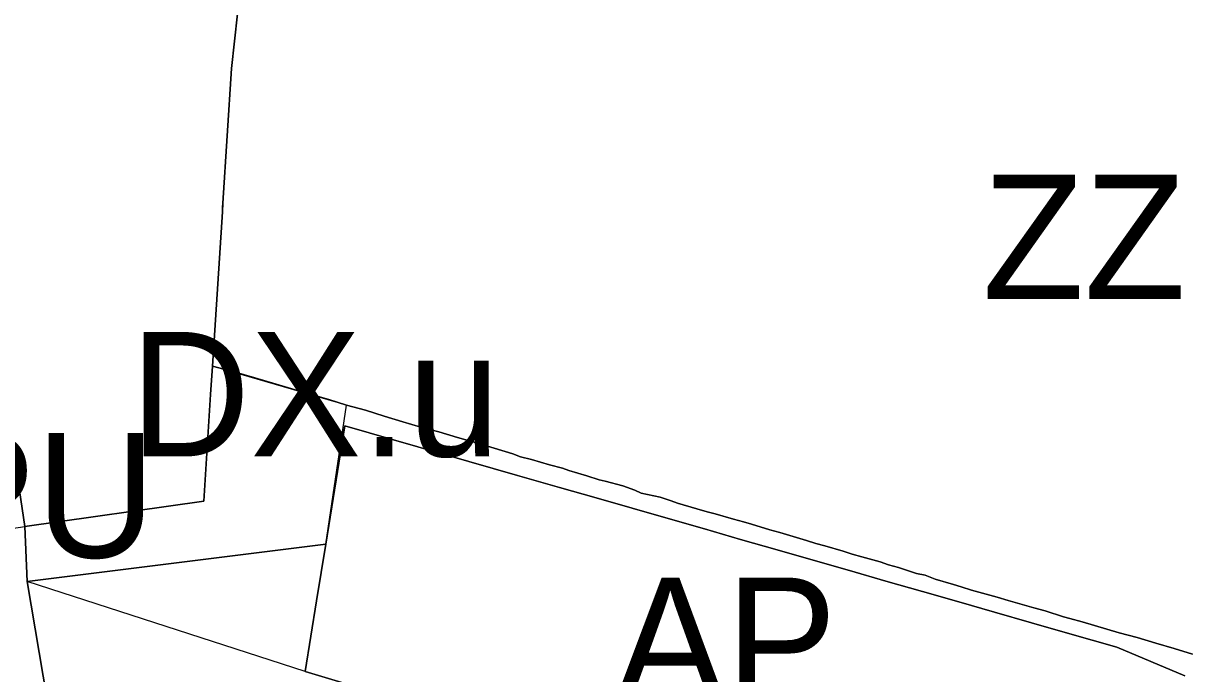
# Model space of a CAD drawing. Extents: x -555509 to -553005, y -1186756 to -1182560.
# Drawn here: x -554330.7 to -554199.7, y -1185519.4 to -1185446.2 of the extents above; entities that cross this region are included whole.
import ezdxf

# ---------------------------------------------------------------- set-up
doc = ezdxf.new("R2010")
doc.units = 0
for name, color, linetype in [('Level 15', 7, 'Continuous'), ('Level 26', 7, 'Continuous'), ('Level 36', 7, 'Continuous'), ('Level 52', 7, 'Continuous'), ('Level 56', 7, 'Continuous'), ('Level 59', 7, 'Continuous'), ('Level 6', 7, 'Continuous'), ('navrh_BV', 7, 'Continuous'), ('OBRYS_PLOCH', 7, 'Continuous'), ('stav_AP', 7, 'Continuous'), ('stav_BV', 7, 'Continuous'), ('stav_PU', 7, 'Continuous'), ('stav_ZZ', 7, 'Continuous')]:
    doc.layers.add(name, color=color, linetype=linetype)

msp = doc.modelspace()

# ---------------------------------------------------------------- linework, layer by layer
at = {"layer": 'Level 15'}
for points in [[(-554330.54, -1185502.81), (-554332.16, -1185491.68), (-554332.61, -1185488.66), (-554333.52, -1185482.39), (-554334.47, -1185475.86), (-554335.05, -1185471.9), (-554335.22, -1185470.73), (-554336.75, -1185460.28), (-554338.11, -1185450.93), (-554339.68, -1185440.64), (-554339.97, -1185440.7), (-554340.9, -1185435.78), (-554340.62, -1185435.73), (-554341.32, -1185431.39), (-554344.57, -1185411.69), (-554348.02, -1185391.89), (-554350.67, -1185376.26), (-554351.36, -1185372.17), (-554353.15, -1185362.17)], [(-554339.9, -1185504.2), (-554330.54, -1185502.81)]]:
    msp.add_lwpolyline(points, dxfattribs=at)
at = {"layer": 'Level 26'}
for p, q in [((-554309.44, -1185484.8), (-554309.65, -1185487.97)), ((-554306.73, -1185485.49), (-554309.44, -1185484.8)), ((-554304.67, -1185486.1), (-554306.73, -1185485.49)), ((-554302.63, -1185486.72), (-554304.67, -1185486.1)), ((-554300.5, -1185487.34), (-554302.63, -1185486.72)), ((-554309.65, -1185487.97), (-554310.42, -1185499.99)), ((-554298.46, -1185487.94), (-554300.5, -1185487.34)), ((-554296.36, -1185488.55), (-554298.46, -1185487.94)), ((-554294.35, -1185489.16), (-554296.36, -1185488.55)), ((-554292.24, -1185489.74), (-554294.35, -1185489.16)), ((-554290.13, -1185490.42), (-554292.24, -1185489.74)), ((-554288.04, -1185491.05), (-554290.13, -1185490.42)), ((-554296.7, -1185504.81), (-554294.56, -1185491.49)), ((-554294.56, -1185491.49), (-554275.14, -1185497.07)), ((-554286.01, -1185491.67), (-554288.04, -1185491.05)), ((-554283.97, -1185492.19), (-554286.01, -1185491.67)), ((-554281.88, -1185492.81), (-554283.97, -1185492.19)), ((-554279.76, -1185493.42), (-554281.88, -1185492.81)), ((-554277.76, -1185494.01), (-554279.76, -1185493.42)), ((-554275.67, -1185494.65), (-554277.76, -1185494.01)), ((-554274.8, -1185494.98), (-554275.67, -1185494.65)), ((-554273.58, -1185495.28), (-554274.8, -1185494.98)), ((-554271.54, -1185495.89), (-554273.58, -1185495.28)), ((-554275.14, -1185497.07), (-554270.43, -1185498.42)), ((-554267.35, -1185497.11), (-554269.39, -1185496.52)), ((-554265.98, -1185497.58), (-554267.35, -1185497.11)), ((-554270.43, -1185498.42), (-554266.3, -1185499.6)), ((-554265.3, -1185497.74), (-554265.98, -1185497.58)), ((-554263.3, -1185498.26), (-554265.3, -1185497.74)), ((-554261.95, -1185498.74), (-554263.3, -1185498.26)), ((-554266.3, -1185499.6), (-554262.27, -1185500.76)), ((-554261.23, -1185499.06), (-554261.95, -1185498.74)), ((-554259.09, -1185499.53), (-554261.23, -1185499.06)), ((-554257.87, -1185499.94), (-554259.09, -1185499.53)), ((-554257.14, -1185500.2), (-554257.87, -1185499.94)), ((-554310.42, -1185499.99), (-554330.54, -1185502.81)), ((-554255, -1185500.82), (-554257.14, -1185500.2)), ((-554253.84, -1185501.19), (-554255, -1185500.82)), ((-554252.91, -1185501.41), (-554253.84, -1185501.19)), ((-554250.87, -1185501.99), (-554252.91, -1185501.41)), ((-554330.54, -1185502.81), (-554330.26, -1185509)), ((-554254.14, -1185503.09), (-554250.06, -1185504.27)), ((-554242.67, -1185504.38), (-554245.65, -1185503.5)), ((-554330.26, -1185509), (-554296.7, -1185504.81)), ((-554250.06, -1185504.27), (-554245.97, -1185505.44)), ((-554241.59, -1185504.73), (-554242.67, -1185504.38)), ((-554240.61, -1185504.98), (-554241.59, -1185504.73)), ((-554238.52, -1185505.61), (-554240.61, -1185504.98)), ((-554245.97, -1185505.44), (-554241.9, -1185506.61)), ((-554237.52, -1185505.94), (-554238.52, -1185505.61)), ((-554236.44, -1185506.24), (-554237.52, -1185505.94)), ((-554241.9, -1185506.61), (-554237.82, -1185507.78)), ((-554237.82, -1185507.78), (-554233.72, -1185508.96)), ((-554232.32, -1185507.43), (-554233.42, -1185507.12)), ((-554230.28, -1185508.1), (-554232.32, -1185507.43)), ((-554233.72, -1185508.96), (-554229.6, -1185510.14)), ((-554229.3, -1185508.3), (-554230.28, -1185508.1)), ((-554228.2, -1185508.73), (-554229.3, -1185508.3)), ((-554226.13, -1185509.36), (-554228.2, -1185508.73)), ((-554225.27, -1185509.62), (-554226.13, -1185509.36)), ((-554221.24, -1185510.77), (-554222.04, -1185510.55)), ((-554219.97, -1185511.13), (-554221.24, -1185510.77)), ((-554217.89, -1185511.73), (-554219.97, -1185511.13)), ((-554217.11, -1185511.96), (-554217.89, -1185511.73)), ((-554215.81, -1185512.32), (-554217.11, -1185511.96)), ((-554213.77, -1185512.98), (-554215.81, -1185512.32)), ((-554213.06, -1185513.16), (-554213.77, -1185512.98)), ((-554211.68, -1185513.54), (-554213.06, -1185513.16)), ((-554207.51, -1185514.78), (-554211.68, -1185513.54)), ((-554213.33, -1185514.81), (-554207.77, -1185516.41)), ((-554205.48, -1185515.31), (-554207.51, -1185514.78)), ((-554207.77, -1185516.41), (-554200.12, -1185519.62)), ((-554199.27, -1185517.18), (-554201.33, -1185516.56))]:
    msp.add_line(p, q, dxfattribs=at)
for points in [[(-554269.39, -1185496.52), (-554270.09, -1185496.28), (-554271.54, -1185495.89)], [(-554262.27, -1185500.76), (-554258.19, -1185501.93), (-554254.14, -1185503.09)], [(-554248.85, -1185502.56), (-554249.75, -1185502.3), (-554250.87, -1185501.99)], [(-554245.65, -1185503.5), (-554246.79, -1185503.18), (-554248.85, -1185502.56)], [(-554233.42, -1185507.12), (-554234.36, -1185506.81), (-554236.44, -1185506.24)], [(-554229.6, -1185510.14), (-554225.55, -1185511.31), (-554221.51, -1185512.46), (-554217.38, -1185513.65), (-554213.33, -1185514.81)], [(-554222.04, -1185510.55), (-554224.12, -1185509.97), (-554225.27, -1185509.62)], [(-554201.33, -1185516.56), (-554203.4, -1185515.94), (-554205.48, -1185515.31)]]:
    msp.add_lwpolyline(points, dxfattribs=at)
at = {"layer": 'Level 36'}
for p, q in [((-554294.35, -1185489.16), (-554309.44, -1185484.8)), ((-554296.7, -1185504.81), (-554294.35, -1185489.16)), ((-554297.73, -1185511.18), (-554296.7, -1185504.81)), ((-554299.01, -1185519.14), (-554297.73, -1185511.18)), ((-554279.64, -1185524.91), (-554299.01, -1185519.14))]:
    msp.add_line(p, q, dxfattribs=at)
for points in [[(-554308.29, -1185466.92), (-554308.26, -1185466.47), (-554307.28, -1185451.33), (-554306.61, -1185445.15), (-554298.85, -1185373.97)], [(-554309.44, -1185484.8), (-554308.32, -1185467.44), (-554308.29, -1185466.92)]]:
    msp.add_lwpolyline(points, dxfattribs=at)
at = {"layer": 'Level 52'}
msp.add_lwpolyline([(-554341.31, -1185497.3), (-554339.9, -1185504.2), (-554330.54, -1185502.81), (-554310.42, -1185499.99), (-554309.65, -1185487.97), (-554309.44, -1185484.8), (-554308.32, -1185467.44), (-554308.26, -1185466.47), (-554307.28, -1185451.33), (-554306.61, -1185445.15)], dxfattribs=at)
at = {"layer": 'Level 56'}
for p, q in [((-554296.7, -1185504.81), (-554330.26, -1185509)), ((-554297.73, -1185511.18), (-554296.7, -1185504.81)), ((-554330.26, -1185509), (-554325.54, -1185537.09)), ((-554299.01, -1185519.14), (-554297.73, -1185511.18)), ((-554279.64, -1185524.91), (-554299.01, -1185519.14))]:
    msp.add_line(p, q, dxfattribs=at)
at = {"layer": 'Level 6'}
msp.add_lwpolyline([(-554341.31, -1185497.3), (-554339.9, -1185504.2), (-554330.54, -1185502.81), (-554310.42, -1185499.99), (-554309.65, -1185487.97), (-554309.44, -1185484.8), (-554308.32, -1185467.44), (-554308.26, -1185466.47), (-554307.28, -1185451.33), (-554306.61, -1185445.15)], dxfattribs=at)
at = {"layer": 'navrh_BV'}
for p, q in [((-554330.26, -1185509), (-554296.7, -1185504.81)), ((-554296.7, -1185504.81), (-554330.26, -1185509)), ((-554296.7, -1185504.81), (-554330.26, -1185509)), ((-554297.73, -1185511.18), (-554296.7, -1185504.81)), ((-554297.73, -1185511.18), (-554296.7, -1185504.81)), ((-554330.26, -1185509), (-554325.54, -1185537.09)), ((-554330.26, -1185509), (-554325.54, -1185537.09)), ((-554299.01, -1185519.14), (-554297.73, -1185511.18)), ((-554299.01, -1185519.14), (-554297.73, -1185511.18)), ((-554279.64, -1185524.91), (-554299.01, -1185519.14)), ((-554279.64, -1185524.91), (-554299.01, -1185519.14))]:
    msp.add_line(p, q, dxfattribs=at)
at = {"layer": 'OBRYS_PLOCH'}
for p, q in [((-554309.44, -1185484.8), (-554309.65, -1185487.97)), ((-554306.73, -1185485.49), (-554309.44, -1185484.8)), ((-554309.65, -1185487.97), (-554310.42, -1185499.99)), ((-554294.35, -1185489.16), (-554296.36, -1185488.55)), ((-554296.7, -1185504.81), (-554294.56, -1185491.49)), ((-554294.56, -1185491.49), (-554275.14, -1185497.07)), ((-554286.01, -1185491.67), (-554288.04, -1185491.05)), ((-554283.97, -1185492.19), (-554286.01, -1185491.67)), ((-554281.88, -1185492.81), (-554283.97, -1185492.19)), ((-554279.76, -1185493.42), (-554281.88, -1185492.81)), ((-554277.76, -1185494.01), (-554279.76, -1185493.42)), ((-554275.67, -1185494.65), (-554277.76, -1185494.01)), ((-554274.8, -1185494.98), (-554275.67, -1185494.65)), ((-554273.58, -1185495.28), (-554274.8, -1185494.98)), ((-554271.54, -1185495.89), (-554273.58, -1185495.28)), ((-554270.09, -1185496.28), (-554271.54, -1185495.89)), ((-554275.14, -1185497.07), (-554270.43, -1185498.42)), ((-554269.39, -1185496.52), (-554270.09, -1185496.28)), ((-554266.3, -1185499.6), (-554270.43, -1185498.42)), ((-554270.43, -1185498.42), (-554266.3, -1185499.6)), ((-554265.3, -1185497.74), (-554265.98, -1185497.58)), ((-554263.3, -1185498.26), (-554265.3, -1185497.74)), ((-554261.95, -1185498.74), (-554263.3, -1185498.26)), ((-554266.3, -1185499.6), (-554262.27, -1185500.76)), ((-554261.23, -1185499.06), (-554261.95, -1185498.74)), ((-554259.09, -1185499.53), (-554261.23, -1185499.06)), ((-554310.42, -1185499.99), (-554330.54, -1185502.81)), ((-554262.27, -1185500.76), (-554258.19, -1185501.93)), ((-554255, -1185500.82), (-554257.14, -1185500.2)), ((-554253.84, -1185501.19), (-554255, -1185500.82)), ((-554252.91, -1185501.41), (-554253.84, -1185501.19)), ((-554258.19, -1185501.93), (-554254.14, -1185503.09)), ((-554250.87, -1185501.99), (-554252.91, -1185501.41)), ((-554249.75, -1185502.3), (-554250.87, -1185501.99)), ((-554330.54, -1185502.81), (-554330.26, -1185509)), ((-554254.14, -1185503.09), (-554250.06, -1185504.27)), ((-554330.26, -1185509), (-554296.7, -1185504.81)), ((-554296.7, -1185504.81), (-554330.26, -1185509)), ((-554330.26, -1185509), (-554296.7, -1185504.81)), ((-554297.73, -1185511.18), (-554296.7, -1185504.81)), ((-554296.7, -1185504.81), (-554297.73, -1185511.18)), ((-554250.06, -1185504.27), (-554245.97, -1185505.44)), ((-554241.59, -1185504.73), (-554242.67, -1185504.38)), ((-554240.61, -1185504.98), (-554241.59, -1185504.73)), ((-554238.52, -1185505.61), (-554240.61, -1185504.98)), ((-554245.97, -1185505.44), (-554241.9, -1185506.61)), ((-554237.52, -1185505.94), (-554238.52, -1185505.61)), ((-554236.44, -1185506.24), (-554237.52, -1185505.94)), ((-554234.36, -1185506.81), (-554236.44, -1185506.24)), ((-554237.82, -1185507.78), (-554241.9, -1185506.61)), ((-554241.9, -1185506.61), (-554237.82, -1185507.78)), ((-554237.82, -1185507.78), (-554233.72, -1185508.96)), ((-554230.28, -1185508.1), (-554232.32, -1185507.43)), ((-554330.26, -1185509), (-554325.54, -1185537.09)), ((-554233.72, -1185508.96), (-554229.6, -1185510.14)), ((-554229.3, -1185508.3), (-554230.28, -1185508.1)), ((-554228.2, -1185508.73), (-554229.3, -1185508.3)), ((-554226.13, -1185509.36), (-554228.2, -1185508.73)), ((-554229.6, -1185510.14), (-554225.55, -1185511.31)), ((-554225.27, -1185509.62), (-554226.13, -1185509.36)), ((-554299.01, -1185519.14), (-554297.73, -1185511.18)), ((-554297.73, -1185511.18), (-554299.01, -1185519.14)), ((-554225.55, -1185511.31), (-554221.51, -1185512.46)), ((-554221.24, -1185510.77), (-554222.04, -1185510.55)), ((-554219.97, -1185511.13), (-554221.24, -1185510.77)), ((-554217.89, -1185511.73), (-554219.97, -1185511.13)), ((-554217.11, -1185511.96), (-554217.89, -1185511.73)), ((-554221.51, -1185512.46), (-554217.38, -1185513.65)), ((-554215.81, -1185512.32), (-554217.11, -1185511.96)), ((-554213.77, -1185512.98), (-554215.81, -1185512.32)), ((-554213.06, -1185513.16), (-554213.77, -1185512.98)), ((-554217.38, -1185513.65), (-554213.33, -1185514.81)), ((-554213.33, -1185514.81), (-554207.77, -1185516.41)), ((-554205.48, -1185515.31), (-554207.51, -1185514.78)), ((-554207.77, -1185516.41), (-554200.12, -1185519.62)), ((-554199.27, -1185517.18), (-554201.33, -1185516.56)), ((-554279.64, -1185524.91), (-554299.01, -1185519.14)), ((-554299.01, -1185519.14), (-554279.64, -1185524.91))]:
    msp.add_line(p, q, dxfattribs=at)
for points in [[(-554306.61, -1185445.15), (-554307.28, -1185451.33), (-554308.26, -1185466.47), (-554308.32, -1185467.44), (-554309.44, -1185484.8)], [(-554309.44, -1185484.8), (-554308.32, -1185467.44), (-554308.26, -1185466.47), (-554307.28, -1185451.33), (-554306.61, -1185445.15)], [(-554335.22, -1185470.73), (-554335.05, -1185471.9), (-554334.47, -1185475.86), (-554333.52, -1185482.39), (-554332.61, -1185488.66), (-554332.16, -1185491.68), (-554330.54, -1185502.81)], [(-554330.54, -1185502.81), (-554310.42, -1185499.99), (-554309.65, -1185487.97), (-554309.44, -1185484.8)], [(-554309.44, -1185484.8), (-554306.73, -1185485.49), (-554304.67, -1185486.1), (-554302.63, -1185486.72), (-554300.5, -1185487.34), (-554298.46, -1185487.94), (-554296.36, -1185488.55), (-554294.35, -1185489.16), (-554292.24, -1185489.74), (-554290.13, -1185490.42), (-554288.04, -1185491.05)], [(-554302.63, -1185486.72), (-554304.67, -1185486.1), (-554306.73, -1185485.49)], [(-554296.36, -1185488.55), (-554298.46, -1185487.94), (-554300.5, -1185487.34), (-554302.63, -1185486.72)], [(-554288.04, -1185491.05), (-554290.13, -1185490.42), (-554292.24, -1185489.74), (-554294.35, -1185489.16)], [(-554270.43, -1185498.42), (-554275.14, -1185497.07), (-554294.56, -1185491.49), (-554296.7, -1185504.81)], [(-554288.04, -1185491.05), (-554286.01, -1185491.67), (-554283.97, -1185492.19), (-554281.88, -1185492.81), (-554279.76, -1185493.42), (-554277.76, -1185494.01), (-554275.67, -1185494.65), (-554274.8, -1185494.98), (-554273.58, -1185495.28), (-554271.54, -1185495.89), (-554270.09, -1185496.28), (-554269.39, -1185496.52), (-554267.35, -1185497.11), (-554265.98, -1185497.58), (-554265.3, -1185497.74), (-554263.3, -1185498.26), (-554261.95, -1185498.74), (-554261.23, -1185499.06), (-554259.09, -1185499.53), (-554257.87, -1185499.94), (-554257.14, -1185500.2), (-554255, -1185500.82), (-554253.84, -1185501.19), (-554252.91, -1185501.41), (-554250.87, -1185501.99), (-554249.75, -1185502.3), (-554248.85, -1185502.56), (-554246.79, -1185503.18), (-554245.65, -1185503.5), (-554242.67, -1185504.38), (-554241.59, -1185504.73), (-554240.61, -1185504.98), (-554238.52, -1185505.61), (-554237.52, -1185505.94), (-554236.44, -1185506.24), (-554234.36, -1185506.81), (-554233.42, -1185507.12), (-554232.32, -1185507.43), (-554230.28, -1185508.1), (-554229.3, -1185508.3), (-554228.2, -1185508.73), (-554226.13, -1185509.36), (-554225.27, -1185509.62), (-554224.12, -1185509.97), (-554222.04, -1185510.55), (-554221.24, -1185510.77), (-554219.97, -1185511.13), (-554217.89, -1185511.73), (-554217.11, -1185511.96), (-554215.81, -1185512.32), (-554213.77, -1185512.98), (-554213.06, -1185513.16), (-554211.68, -1185513.54), (-554207.51, -1185514.78), (-554205.48, -1185515.31), (-554203.4, -1185515.94), (-554201.33, -1185516.56), (-554199.27, -1185517.18)], [(-554265.98, -1185497.58), (-554267.35, -1185497.11), (-554269.39, -1185496.52)], [(-554258.19, -1185501.93), (-554262.27, -1185500.76), (-554266.3, -1185499.6)], [(-554257.14, -1185500.2), (-554257.87, -1185499.94), (-554259.09, -1185499.53)], [(-554241.9, -1185506.61), (-554245.97, -1185505.44), (-554250.06, -1185504.27), (-554254.14, -1185503.09), (-554258.19, -1185501.93)], [(-554242.67, -1185504.38), (-554245.65, -1185503.5), (-554246.79, -1185503.18), (-554248.85, -1185502.56), (-554249.75, -1185502.3)], [(-554229.6, -1185510.14), (-554233.72, -1185508.96), (-554237.82, -1185507.78)], [(-554232.32, -1185507.43), (-554233.42, -1185507.12), (-554234.36, -1185506.81)], [(-554213.33, -1185514.81), (-554217.38, -1185513.65), (-554221.51, -1185512.46), (-554225.55, -1185511.31), (-554229.6, -1185510.14)], [(-554222.04, -1185510.55), (-554224.12, -1185509.97), (-554225.27, -1185509.62)], [(-554207.51, -1185514.78), (-554211.68, -1185513.54), (-554213.06, -1185513.16)], [(-554200.12, -1185519.62), (-554207.77, -1185516.41), (-554213.33, -1185514.81)], [(-554201.33, -1185516.56), (-554203.4, -1185515.94), (-554205.48, -1185515.31)]]:
    msp.add_lwpolyline(points, dxfattribs=at)
at = {"layer": 'stav_AP'}
msp.add_lwpolyline([(-554200.12, -1185519.62), (-554207.77, -1185516.41), (-554213.33, -1185514.81), (-554217.38, -1185513.65), (-554221.51, -1185512.46), (-554225.55, -1185511.31), (-554229.6, -1185510.14), (-554233.72, -1185508.96), (-554237.82, -1185507.78), (-554241.9, -1185506.61), (-554245.97, -1185505.44), (-554250.06, -1185504.27), (-554254.14, -1185503.09), (-554258.19, -1185501.93), (-554262.27, -1185500.76), (-554266.3, -1185499.6), (-554270.43, -1185498.42), (-554275.14, -1185497.07), (-554294.56, -1185491.49), (-554297.73, -1185511.18), (-554299.01, -1185519.14), (-554330.26, -1185509), (-554327.56, -1185525.07)], dxfattribs=at)
at = {"layer": 'stav_BV'}
for points in [[(-554309.44, -1185484.8), (-554308.32, -1185467.44), (-554308.26, -1185466.47), (-554307.28, -1185451.33), (-554306.61, -1185445.15)], [(-554335.22, -1185470.73), (-554335.05, -1185471.9), (-554334.47, -1185475.86), (-554333.52, -1185482.39), (-554332.61, -1185488.66), (-554332.16, -1185491.68), (-554330.54, -1185502.81)], [(-554330.54, -1185502.81), (-554310.42, -1185499.99), (-554309.65, -1185487.97), (-554309.44, -1185484.8)]]:
    msp.add_lwpolyline(points, dxfattribs=at)
at = {"layer": 'stav_PU'}
for p, q in [((-554330.26, -1185509), (-554330.54, -1185502.81)), ((-554327.56, -1185525.07), (-554330.26, -1185509))]:
    msp.add_line(p, q, dxfattribs=at)
msp.add_lwpolyline([(-554330.54, -1185502.81), (-554332.16, -1185491.68), (-554332.61, -1185488.66), (-554333.52, -1185482.39), (-554334.47, -1185475.86), (-554335.05, -1185471.9), (-554335.22, -1185470.73), (-554336.75, -1185460.28), (-554338.11, -1185450.93), (-554339.68, -1185440.64), (-554339.97, -1185440.7), (-554340.9, -1185435.78), (-554340.62, -1185435.73), (-554341.32, -1185431.39), (-554344.57, -1185411.69), (-554348.02, -1185391.89), (-554350.67, -1185376.26), (-554351.36, -1185372.17), (-554353.15, -1185362.17)], dxfattribs=at)
at = {"layer": 'stav_ZZ'}
for points in [[(-554306.61, -1185445.15), (-554307.28, -1185451.33), (-554308.26, -1185466.47), (-554308.32, -1185467.44), (-554309.44, -1185484.8)], [(-554309.44, -1185484.8), (-554306.73, -1185485.49), (-554304.67, -1185486.1), (-554302.63, -1185486.72), (-554300.5, -1185487.34), (-554298.46, -1185487.94), (-554296.36, -1185488.55), (-554294.35, -1185489.16), (-554292.24, -1185489.74), (-554290.13, -1185490.42), (-554288.04, -1185491.05)], [(-554288.04, -1185491.05), (-554286.01, -1185491.67), (-554283.97, -1185492.19), (-554281.88, -1185492.81), (-554279.76, -1185493.42), (-554277.76, -1185494.01), (-554275.67, -1185494.65), (-554274.8, -1185494.98), (-554273.58, -1185495.28), (-554271.54, -1185495.89), (-554270.09, -1185496.28), (-554269.39, -1185496.52), (-554267.35, -1185497.11), (-554265.98, -1185497.58), (-554265.3, -1185497.74), (-554263.3, -1185498.26), (-554261.95, -1185498.74), (-554261.23, -1185499.06), (-554259.09, -1185499.53), (-554257.87, -1185499.94), (-554257.14, -1185500.2), (-554255, -1185500.82), (-554253.84, -1185501.19), (-554252.91, -1185501.41), (-554250.87, -1185501.99), (-554249.75, -1185502.3), (-554248.85, -1185502.56), (-554246.79, -1185503.18), (-554245.65, -1185503.5), (-554242.67, -1185504.38), (-554241.59, -1185504.73), (-554240.61, -1185504.98), (-554238.52, -1185505.61), (-554237.52, -1185505.94), (-554236.44, -1185506.24), (-554234.36, -1185506.81), (-554233.42, -1185507.12), (-554232.32, -1185507.43), (-554230.28, -1185508.1), (-554229.3, -1185508.3), (-554228.2, -1185508.73), (-554226.13, -1185509.36), (-554225.27, -1185509.62), (-554224.12, -1185509.97), (-554222.04, -1185510.55), (-554221.24, -1185510.77), (-554219.97, -1185511.13), (-554217.89, -1185511.73), (-554217.11, -1185511.96), (-554215.81, -1185512.32), (-554213.77, -1185512.98), (-554213.06, -1185513.16), (-554211.68, -1185513.54), (-554207.51, -1185514.78), (-554205.48, -1185515.31), (-554203.4, -1185515.94), (-554201.33, -1185516.56), (-554199.27, -1185517.18)]]:
    msp.add_lwpolyline(points, dxfattribs=at)

# ---------------------------------------------------------------- texts
at = {"layer": 'Level 59'}
for s, p in [('ZZ', (-554222.89, -1185477.25)), ('DX.u', (-554318.7, -1185494.94)), ('PU', (-554341.79, -1185506.32)), ('AP', (-554264.23, -1185522.57))]:
    msp.add_text(s, height=14, dxfattribs=at).set_placement(p)

doc.saveas('drawing.dxf')
